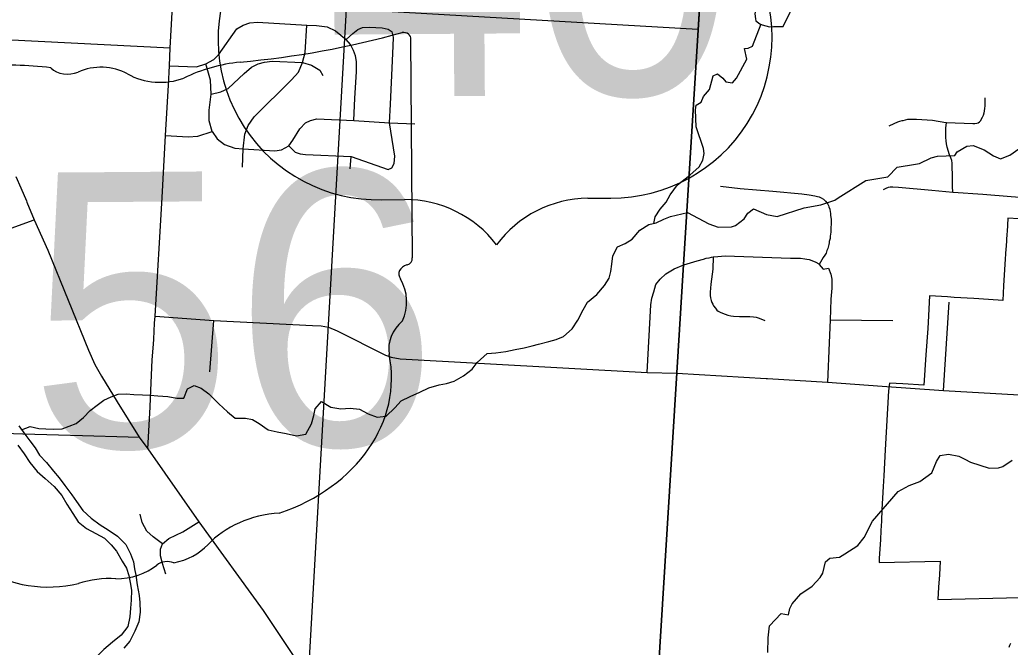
# Model space of a CAD drawing. Extents: x 114604 to 551442, y 316898 to 567001.
# Drawn here: x 262262 to 269777, y 379519 to 384281 of the extents above; entities that cross this region are included whole.
import ezdxf

# ---------------------------------------------------------------- set-up
doc = ezdxf.new("R2010")
doc.units = 0
for name, color, linetype in [('_CIVIL_CONSTRUCTION', 7, 'Continuous'), ('BD_X_Building', 7, 'Continuous'), ('GE_P_Alignment_1000_Cardinal_Points', 7, 'Continuous'), ('GE_P_Alignment_100_Cardinal_Points', 7, 'Continuous'), ('GE_P_Alignment_100_Stations', 7, 'Continuous'), ('GE_P_Alignment_500_Bearings', 7, 'Continuous'), ('GE_P_Alignment_500_Cardinal_Points', 7, 'Continuous'), ('GE_P_Alignment_500_Curve_Data', 7, 'Continuous'), ('GE_P_Alignment_500_Distances', 7, 'Continuous'), ('MT_X_Edge_Line', 7, 'Continuous'), ('PM_P_Cells', 7, 'Continuous'), ('RS_Raster1', 7, 'Continuous'), ('SN_P_Signs', 7, 'Continuous')]:
    doc.layers.add(name, color=color, linetype=linetype)

msp = doc.modelspace()

# ---------------------------------------------------------------- linework, layer by layer
at = {"layer": '_CIVIL_CONSTRUCTION'}
msp.add_line((263001.6, 381380), (263166.5, 381112.1), dxfattribs=at)
for points in [[(262232.3, 383091), (262269.9, 383004.4), (262311.3, 382905.4)], [(262311.3, 382905.4), (262315.3, 382895.9), (262371.6, 382763.7), (262475.5, 382531.1), (262782.8, 381774.4), (262831.8, 381664.8), (262880.7, 381576.5), (263001.6, 381380)], [(263166.5, 381112.1), (263232.8, 381024.2), (263619.5, 380470.5), (264108.6, 379796.3), (264431.1, 379310.5), (264551.1, 379098.7)]]:
    msp.add_lwpolyline(points, dxfattribs=at)
at = {"layer": 'GE_P_Alignment_1000_Cardinal_Points'}
for p, q in [((269271.4, 381467.9), (269315, 382137.8)), ((267248.5, 381598), (267924.7, 381558.8))]:
    msp.add_line(p, q, dxfattribs=at)
for points in [[(261706.2, 383681), (261707.3, 383624), (261721.6, 383365.3), (261726.6, 383341.5), (261736.7, 383130.5), (261740.3, 383033.1), (261738.9, 382905.8), (261740.6, 382814.8), (261760.5, 382721.3), (261778, 382665.2), (261793.6, 382620.2), (261802.5, 382603.1), (261816.4, 382589.7), (261837.9, 382584.6), (261859.8, 382587.5), (261948.5, 382617.6), (262062.8, 382654.3), (262127.7, 382674.7), (262278.7, 382730.2), (262371.6, 382763.7)], [(267924.7, 381558.8), (267935.1, 381558.2), (268391.1, 381529.1), (268805.4, 381500.3)], [(268805.4, 381500.3), (269271.4, 381467.9), (269934.9, 381430)]]:
    msp.add_lwpolyline(points, dxfattribs=at)
at = {"layer": 'GE_P_Alignment_100_Cardinal_Points'}
for p, q in [((262151.4, 384131.7), (263402.8, 384068.9)), ((264768.4, 383150.2), (264775.2, 383242.3)), ((268410.8, 382004), (268885.8, 381998.1)), ((263704.7, 381608.9), (263732.9, 381998.7))]:
    msp.add_line(p, q, dxfattribs=at)
for points in [[(263398.6, 383932), (263603, 383924.9), (263673.3, 383947.7), (263734.2, 383979.5), (263770.3, 384014.4), (263909.2, 384212.8), (263957.9, 384239.3), (264007.6, 384256.8), (264064.5, 384262), (264439.5, 384240.6), (264513.4, 384237.7), (264594.8, 384226.4), (264657.4, 384197.5), (264739.3, 384132.2)], [(263952.3, 383163.4), (263957.3, 383300.5), (263970.4, 383413.2), (263994.1, 383479.2), (264040.4, 383543.6), (264324.1, 383824.4), (264375.7, 383883.7), (264406.3, 383956.6), (264426.5, 384033), (264439.5, 384240.6)], [(264739.3, 384132.2), (264787.7, 384175.6), (264826, 384206.9), (264863.4, 384221.8), (264915.4, 384225.1), (265012.6, 384218.8), (265055.9, 384209.1), (265086.5, 384190.1)], [(265084.7, 383158.3), (265103.3, 383190), (265108.2, 383246.1), (265067.5, 383499), (265073.5, 383640.6), (265081.1, 383803.9), (265096.1, 384080.7), (265098.5, 384148.6), (265086.5, 384190.1)], [(264795.7, 383516.1), (264804.7, 383685.5), (264815.5, 383885.1), (264816.8, 383963), (264809.9, 384007.3), (264794.4, 384047), (264770.7, 384094.2), (264739.3, 384132.2)], [(263713.6, 383716.1), (263787.9, 383734), (263843.2, 383758.6), (263965.3, 383872.1), (264020.4, 383921), (264070.4, 383947.3), (264118.8, 383959.8), (264175.9, 383967.1), (264406.3, 383956.6)], [(264406.3, 383956.6), (264475.7, 383936.4), (264538.4, 383898.7), (264561.2, 383859.1)], [(263720.9, 383432.1), (263697.8, 383515.1), (263698.9, 383594.8), (263713.6, 383716.1), (263707.6, 383821.7), (263673.3, 383947.7)], [(268857.6, 383475.2), (268897.5, 383493.3), (268925.5, 383507.4), (268939.4, 383511.5), (268957.4, 383517.5), (268965.4, 383517.6), (268983.4, 383521.6), (269001.3, 383525.7), (269029.3, 383525.7), (269065.3, 383525.9), (269187.2, 383520.1), (269289.1, 383500.4), (269294.9, 383500.2), (269492.9, 383492.9), (269508.9, 383492.9), (269522.9, 383495), (269534.9, 383499), (269544.8, 383507.1), (269552.8, 383515.1), (269566.7, 383541.2), (269574.7, 383557.3), (269580.6, 383575.3), (269582.6, 383587.4), (269584.6, 383609.5), (269586.5, 383625.5), (269586.5, 383645.5), (269586.3, 383689.7)], [(263367.8, 383401.9), (263539.3, 383392.7), (263613.7, 383398.5), (263720.9, 383432.1), (263759.4, 383377), (263815.1, 383334.1), (263893.2, 383307), (263957.3, 383300.5), (264198.2, 383285), (264246.6, 383293.9), (264303.5, 383323.8), (264332.6, 383367.3), (264387.4, 383454.3), (264430.4, 383499.6), (264466.7, 383515.5), (264515.1, 383528), (264795.7, 383516.1), (265067.5, 383499), (265258.3, 383490.5)], [(269340.7, 382973.4), (269340.2, 383015.2), (269338.1, 383099.4), (269337.9, 383167.6), (269337.8, 383191.7), (269333.8, 383211.7), (269325.7, 383233.8), (269317.7, 383255.8), (269297.6, 383313.9), (269293.5, 383340), (269291.4, 383362), (269289.4, 383388.1), (269289.3, 383408.1), (269289.3, 383422.2), (269289.2, 383458.2), (269294.9, 383500.2)], [(264303.5, 383323.8), (264352.4, 383275.7), (264388.8, 383263.8), (264428.7, 383258.9), (264775.2, 383242.3), (265056.6, 383144.7), (265084.7, 383158.3)], [(267580, 383018.5), (267727.9, 383000.9), (267975.7, 382979.5), (268195.5, 382960), (268251.5, 382952.2), (268295.5, 382944.2), (268315.5, 382940.3), (268327.5, 382936.3), (268343.5, 382930.3), (268359.5, 382918.4), (268375.5, 382904.3), (268385.5, 382892.3), (268393.6, 382882.3), (268399.5, 382870.3), (268401.6, 382860.3), (268407.6, 382842.3), (268411.7, 382824.2), (268413.7, 382812.2), (268413.7, 382798.2), (268417.8, 382764.1), (268416, 382667.8), (268412.1, 382637.7), (268410.2, 382621.6), (268404.2, 382597.6), (268402.3, 382587.6), (268400.3, 382575.5), (268392.4, 382545.4), (268386.4, 382529.3), (268380.5, 382509.3), (268370.5, 382493.2), (268358.6, 382477.1), (268328.4, 382424.6)], [(268816.8, 382993.8), (268834.8, 383003.8), (268854.8, 383009.9), (268866.7, 383011.9), (268886.7, 383012), (268930.7, 383010.1), (269182.5, 382986.7), (269340.7, 382973.4), (269344.4, 382973.1), (269570.2, 382957.6), (269784, 382940.2), (270021.7, 382921.7)], [(267299.7, 382420.8), (267401.6, 382450.5), (267449.5, 382464.7), (267469.5, 382470.8), (267493.4, 382474.8), (267511.4, 382478.9), (267523.9, 382480.5), (267559.3, 382485), (267613.3, 382489.2), (268110.8, 382472.5), (268184.8, 382470.7), (268218.7, 382466.7), (268234.7, 382464.8), (268250.7, 382460.8), (268284.7, 382448.8), (268302.7, 382440.9), (268324.7, 382428.9), (268328.4, 382424.6), (268358.8, 382388.9), (268399, 382396.8), (268417.2, 382349.5), (268423.4, 382312.5), (268422.4, 382242.8), (268417.1, 382161.2), (268413.2, 382078.2), (268410.8, 382004), (268402.8, 381827.7), (268391.1, 381529.1)], [(267523.9, 382480.5), (267519.6, 382388.7), (267505.9, 382274.3), (267500.1, 382214.1), (267500.1, 382188.1), (267502.2, 382170), (267508.2, 382150), (267512.3, 382136), (267520.3, 382121.9), (267526.3, 382109.9), (267540.3, 382091.9), (267550.4, 382077.9), (267560.4, 382069.9), (267570.4, 382063.9), (267580.4, 382057.9), (267614.4, 382046), (267634.4, 382040), (267656.4, 382034), (267678.3, 382030.1), (267722.3, 382028.2), (267762.3, 382028.3), (267802.2, 382028.4), (267830.2, 382026.5), (267850.2, 382024.6), (267872.2, 382016.6), (267914.2, 381998.6)], [(267022.3, 381604.2), (267050.1, 382117.3), (267058.3, 382168.9), (267072.3, 382216.3), (267086.9, 382270.9), (267121.7, 382312.4), (267164.2, 382352.4), (267228, 382391.1), (267299.7, 382420.8)], [(263287.7, 382031.5), (263732.9, 381998.7), (264483.8, 381959.8), (264548.4, 381957.3), (264604.3, 381947.7), (264669, 381920.9), (265037.1, 381735.9), (265080.2, 381719), (265147.6, 381708.1), (267022.3, 381604.2), (267248.5, 381598)], [(262127.4, 381143.5), (262142.9, 381142.9), (262283.8, 381138.9)], [(262283.8, 381138.9), (262737.8, 381126.1), (263082.8, 381115.5), (263166.5, 381112.1)], [(263344.8, 380303.3), (263273.1, 380355.3), (263225.9, 380400.1), (263189.7, 380465.5), (263176.1, 380529.2)], [(263370.9, 380072.6), (263344, 380153.1), (263330.4, 380211.2), (263330.1, 380261.9), (263344.8, 380303.3), (263391.4, 380344.9), (263498, 380394.5), (263619.5, 380470.5)]]:
    msp.add_lwpolyline(points, dxfattribs=at)
at = {"layer": 'GE_P_Alignment_100_Stations'}
for points in [[(269841.5, 382769.7), (269760, 382774.9), (269753.2, 382672.6), (269752.1, 382656.8), (269745.7, 382559), (269744.6, 382542.8), (269736.9, 382427.2), (269727, 382262.5), (269720.4, 382150.6), (269611.7, 382157.3), (269501.9, 382164.1), (269351.9, 382173.4), (269301.9, 382176.9), (269164.7, 382186.5), (269154.3, 381986.2), (269151.7, 381936.6), (269138.1, 381737.9), (269136.4, 381738), (269121, 381507.4), (268962.2, 381517.4), (268860.1, 381523.9), (268854.8, 381464.1), (268829.3, 381015.6), (268818.1, 380818.2), (268813.6, 380739.1), (268808.6, 380649), (268803.9, 380564.7), (268800.8, 380474.8), (268796.7, 380404.9), (268791.9, 380333), (268783.8, 380195.2), (268781.6, 380160.9), (269245.6, 380172), (269239.4, 380067.2), (269233.8, 379973.8), (269228.2, 379880.5), (269852.6, 379894.6)], [(269779, 379547), (269773, 379531.2), (269766.5, 379515.2)]]:
    msp.add_lwpolyline(points, dxfattribs=at)
at = {"layer": 'GE_P_Alignment_500_Bearings'}
msp.add_line((263232.8, 381024.2), (263250.5, 381340.4), dxfattribs=at)
for points in [[(263284.8, 381978.8), (263287.7, 382031.5), (263341.7, 382932.4), (263367.8, 383401.9), (263389.2, 383785.4), (263398.6, 383932), (263402.8, 384068.9), (263418.2, 384335.7), (263424.6, 384405), (263434.6, 384455.3), (263520.8, 384647.5)], [(263275.4, 381819.8), (263278.1, 381857.7), (263284.8, 381978.8)], [(263250.5, 381340.4), (263254.3, 381408.9), (263266.9, 381700.5), (263275.4, 381819.8)]]:
    msp.add_lwpolyline(points, dxfattribs=at)
at = {"layer": 'GE_P_Alignment_500_Cardinal_Points'}
for p, q in [((265006.6, 382914.5), (265180.6, 382915.8)), ((266572.9, 382925.8), (266746.9, 382927.1))]:
    msp.add_line(p, q, dxfattribs=at)
for centre, radius, start, end in [((264984.2, 384132.5), 1218.2, 155.24712, 271.05347), ((266751.6, 384145.3), 1218.2, 269.77698, 25.58332), ((265186.9, 382045.6), 870.2, 37.28512, 90.41522), ((266579.2, 382055.7), 870.2, 90.41522, 143.54532)]:
    msp.add_arc(centre, radius, start, end, dxfattribs=at)
at = {"layer": 'GE_P_Alignment_500_Curve_Data'}
for p, q in [((265240.7, 382474.1), (265228.7, 384132.3)), ((265240.2, 382474.5), (265240.7, 382474.1))]:
    msp.add_line(p, q, dxfattribs=at)
for centre, major_axis, ratio, start_param, end_param in [((263338.2, 388362.2), (5536.6, 40.1), 0.800001, 4.814394, 5.042369), ((265170.7, 384138.8), (58.1, 0.4), 0.8, 6.141152, 7.989035), ((264082.7, 383077.2), (1113.9, 8.1), 0.8, 1.699011, 2.107814), ((262160.3, 382251.8), (2106.1, 15.3), 0.8, 1.404758, 1.657859), ((262625.7, 384003.6), (169.2, 1.2), 0.8, 3.836095, 5.185414), ((262876.8, 383639), (351.9, 2.5), 0.8, 0.950623, 2.079405), ((263327.4, 384144.8), (423.3, 3.1), 0.8, 4.081561, 5.145723), ((265178.7, 382467.2), (62.2, 0.5), 0.8, 5.05454, 6.418171), ((265228.1, 382352.2), (89.9, 0.7), 0.8, 1.883978, 3.671073), ((264657.4, 382138.5), (539.9, 3.9), 0.8, 5.934695, 6.695948), ((265453.9, 381781.6), (392.8, 2.8), 0.8, 2.387724, 3.262537), ((263697.7, 381557.9), (1384.8, 10), 0.8, 5.101753, 6.440018), ((264293.4, 379932.2), (758.4, 5.5), 0.8, 1.647645, 2.488433), ((263328.2, 380508), (447.4, 3.2), 0.8, 4.937069, 5.64225), ((262997.3, 380376.8), (422.9, 3.1), 0.8, 4.691044, 5.507374), ((263382.1, 380072.6), (119.1, 0.9), 0.8, 1.147584, 2.315152), ((262478.9, 380610.5), (793.8, 5.8), 0.8, 4.026481, 4.996735), ((262945.6, 379517.8), (652.3, 4.7), 0.8, 1.495662, 1.94098)]:
    msp.add_ellipse(centre, major_axis=major_axis, ratio=ratio, start_param=start_param, end_param=end_param, dxfattribs=at)
at = {"layer": 'GE_P_Alignment_500_Distances'}
for points in [[(261271.7, 392664.4), (264157.4, 392496.6), (267913.7, 392301.8), (267868.6, 391576.8), (267680.6, 388558.5), (267641.8, 387935.6), (267545.6, 386390.6), (267545.5, 386387.7), (267490.7, 385509), (267490.7, 385507.9), (267447.5, 384815.2), (267444.9, 384772.6), (267298.6, 382423.6), (267247.3, 381600.8), (267082, 378947.2), (264549.9, 379101.6), (259158.7, 379430.3)], [(267082, 378947.2), (267247.3, 381600.8), (267298.6, 382423.6), (267444.9, 384772.6), (267447.5, 384815.2), (267490.7, 385507.9), (267490.7, 385509), (267545.5, 386387.7), (267545.6, 386390.6), (267641.8, 387935.6), (267680.6, 388558.5), (267868.6, 391576.8), (267913.7, 392301.8), (269532.2, 392169.1), (270796.8, 392126.6), (271237.5, 392121.7), (272491, 392012), (274510.2, 391914.1), (274550.9, 391915.6), (275173.9, 391893.8), (275862.7, 391869.4), (277595.5, 391782.5), (282097.8, 391536.1), (284847.9, 391378.8)]]:
    msp.add_lwpolyline(points, dxfattribs=at)
at = {"layer": 'MT_X_Edge_Line'}
for points in [[(268222.8, 384696.1), (268200.8, 384696), (268176.8, 384703.9), (268140.8, 384705.7), (268118.8, 384703.5), (268079, 384685.2), (268047.1, 384673), (268023.3, 384646.8), (267985.9, 384556.4), (267976, 384538.3), (267934.2, 384516), (267906.3, 384505.8), (267866.4, 384481.6), (267856.8, 384431.4), (267851.1, 384379.3), (267839.4, 384325.1), (267843.6, 384289), (267845.7, 384273), (267877.8, 384251.2), (267893.8, 384241.3)], [(267893.8, 384241.3), (267949.9, 384227.6), (267979.8, 384229.7), (268053.7, 384230.2), (268083.4, 384288.5), (268107, 384336.7), (268112.8, 384370.8), (268142.2, 384467.2), (268144.2, 384471.2), (268144, 384503.3), (268229.1, 384640.1), (268255, 384658.2), (268262.8, 384676.3), (268222.8, 384696.1)]]:
    msp.add_lwpolyline(points, dxfattribs=at)
at = {"layer": 'PM_P_Cells'}
for points in [[(267345.8, 383101.9), (267416.8, 383164.2), (267444.5, 383216.5), (267454.2, 383266.6), (267449.9, 383304.7), (267393, 383468.7), (267388.3, 383596.9), (267394, 383633), (267431.9, 383655.3), (267449.6, 383697.5), (267495.2, 383751.9), (267522.6, 383854.2), (267556.4, 383870.5), (267596.6, 383838.6), (267618.7, 383808.7), (267668.7, 383803), (267700.5, 383837.3), (267777.5, 383982), (267761.1, 384062.1), (267789, 384066.3), (267820.9, 384080.5), (267887.8, 384249.2)], [(267328.2, 382818.5), (267491.3, 382731.8), (267561.4, 382706.1), (267661.3, 382708.8), (267693.2, 382719), (267758.8, 382769.5), (267786.5, 382813.7), (267830.2, 382846.1), (267928.4, 382802.6), (268008.4, 382789), (268213.8, 382854.4), (268339.5, 382875.2), (268445.2, 382911.9), (268471, 382930.1), (268682, 383061.7), (268847.7, 383088.7), (268919.1, 383163.3), (269058.8, 383184.2), (269088.8, 383190.4), (269178.4, 383233), (269224.3, 383245.3), (269356.1, 383250.1), (269375.9, 383278.3), (269447.6, 383320.8), (269495.5, 383327.1), (269579.6, 383293.6), (269649.8, 383247.9), (269703.9, 383224.2), (269773.6, 383252.6), (269843.3, 383301.2)], [(267071.8, 382735.8), (267084.1, 382784.5), (267122, 382842.7), (267165.8, 382896.8), (267197.7, 382953), (267251.6, 383027.2), (267345.8, 383101.9)], [(262275.3, 381169.4), (262339.5, 381193.7), (262407.4, 381179.8), (262459.3, 381175.8), (262521.2, 381173.9), (262583.1, 381176), (262637, 381196.1), (262688.9, 381216.2), (262744.7, 381262.4), (262796.6, 381314.5), (262848.5, 381354.7), (262900.3, 381392.8), (262954.2, 381418.9), (263008.1, 381439), (263068, 381441.1), (263127.9, 381437.1), (263193.8, 381433.2), (263251.7, 381431.3), (263309.6, 381427.3), (263385.5, 381421.4), (263453.4, 381409.4), (263505.3, 381409.5), (263535.2, 381479.7), (263585.1, 381503.8), (263637, 381485.8), (263697, 381441.8), (263773, 381365.7), (263838.9, 381305.7), (263896.9, 381257.6), (263974.7, 381257.7), (264026.7, 381245.8), (264078.6, 381215.8), (264146.6, 381167.7), (264214.5, 381153.8), (264282.4, 381141.8), (264362.3, 381123.9), (264432.1, 381136), (264476, 381214.2), (264491.9, 381278.4), (264503.8, 381328.5), (264551.7, 381382.7), (264621.6, 381340.6), (264697.5, 381328.7), (264767.4, 381332.8), (264839.3, 381324.9), (264905.2, 381290.9), (264973.1, 381264.9), (265041, 381271), (265106.8, 381335.2), (265154.7, 381389.4), (265224.6, 381421.5), (265296.4, 381453.7), (265364.3, 381487.8), (265444.1, 381509.9), (265500, 381520), (265557.9, 381538.1), (265629.7, 381578.3), (265693.6, 381628.5), (265733.5, 381680.6), (265807.3, 381746.9), (265873.2, 381753), (265949, 381763.1), (266020.9, 381777.2), (266088.8, 381791.3), (266148.7, 381805.4), (266198.6, 381819.5), (266276.4, 381839.6), (266332.3, 381853.7), (266386.2, 381875.8), (266454, 381934), (266495.9, 382000.2), (266535.7, 382078.4), (266569.6, 382136.6), (266639.4, 382194.8), (266697.3, 382263), (266735.2, 382319.1), (266747.1, 382371.3), (266755, 382425.4), (266762.9, 382489.5), (266796.8, 382557.7), (266854.7, 382583.8), (266908.6, 382615.9), (266966.4, 382684.2), (267034.2, 382726.3), (267090.1, 382740.4), (267150, 382768.5), (267199.9, 382788.6), (267328.2, 382818.5)], [(262253.6, 381199.7), (262299.6, 381135.6), (262337.6, 381085.5), (262377.6, 381031.4), (262411.6, 380977.4), (262463.6, 380919.3), (262517.5, 380855.2), (262561.5, 380803.2), (262603.5, 380747.1), (262655.5, 380675), (262691.5, 380624.9), (262739.5, 380556.8), (262803.4, 380498.8), (262871.4, 380446.8), (262933.3, 380408.8), (263003.3, 380360.7), (263065.2, 380298.7), (263101.3, 380226.6), (263123.3, 380166.5), (263131.3, 380114.4), (263141.4, 380064.3), (263153.4, 379992.1), (263167.5, 379910), (263171.5, 379857.9), (263175.6, 379785.7), (263165.7, 379711.5), (263135.8, 379639.3), (263096, 379565.1), (263052.1, 379511)], [(262247.8, 381051.4), (262295.7, 380985.3), (262337.7, 380921.2), (262393.7, 380853.1), (262453.7, 380799), (262523.6, 380739), (262579.6, 380670.9), (262619.6, 380604.8), (262663.6, 380532.7), (262703.6, 380470.6), (262767.6, 380418.6)], [(267938.2, 379479.5), (267939.5, 379589.8), (267951, 379680.1), (268040.3, 379774.8), (268094.3, 379765.1), (268106, 379811.3), (268121.8, 379847.5), (268189.2, 379924), (268274.8, 379980.7), (268334.3, 380047.2), (268354.1, 380081.4), (268375.6, 380165.7), (268409.4, 380194), (268481.3, 380202.4), (268523.1, 380226.7), (268620.6, 380289.4), (268668.2, 380351.9), (268733.4, 380474.5), (268925.8, 380700.2), (269011.4, 380744.8), (269091.2, 380775.3), (269182.7, 380842), (269218.1, 380928.4), (269245.8, 380972.7), (269309.7, 380983.1), (269387.7, 380967.5), (269431.8, 380945.8), (269475.9, 380922), (269618, 380878.7), (269687.9, 380879.2), (269721.8, 380891.4), (269791.4, 380937.9)], [(262767.6, 380418.6), (262839.5, 380382.6), (262903.4, 380346.6), (262955.4, 380296.5), (262995.4, 380246.5), (263039.4, 380172.4), (263071.4, 380118.3), (263089.4, 380062.2), (263099.5, 380010.1), (263109.5, 379952), (263105.6, 379875.8), (263101.7, 379815.7), (263095.8, 379749.5), (263081.9, 379675.4), (263032, 379609.2), (262964.2, 379557), (262900.4, 379500.8), (262848.5, 379450.6), (262786.6, 379394.4), (262603, 379219.2)]]:
    msp.add_lwpolyline(points, dxfattribs=at)
at = {"layer": 'RS_Raster1'}
for points in [[(269775.6, 396298.7), (269696.2, 394952.5), (269532.2, 392169.1), (267913.7, 392301.8), (267868.6, 391576.8), (267680.6, 388558.5), (267641.8, 387935.6), (267545.6, 386390.6), (267545.5, 386387.7), (267490.7, 385509), (267490.7, 385507.9), (267447.5, 384815.2), (267444.9, 384772.6), (267298.6, 382423.6), (267247.3, 381600.8), (267082, 378947.2), (264549.9, 379101.6), (259158.7, 379430.3)], [(267082, 378947.2), (267247.3, 381600.8), (267298.6, 382423.6), (267444.9, 384772.6), (267447.5, 384815.2), (267490.7, 385507.9), (267490.7, 385509), (267545.5, 386387.7), (267545.6, 386390.6), (267641.8, 387935.6), (267680.6, 388558.5), (267868.6, 391576.8), (267913.7, 392301.8), (269532.2, 392169.1), (269696.2, 394952.5), (269775.6, 396298.7)]]:
    msp.add_lwpolyline(points, dxfattribs=at)
at = {"layer": 'SN_P_Signs'}
for points in [[(265051.2, 389641.9), (267739.2, 389478.2), (267407.7, 384207.7), (264739.3, 384361.7)], [(262116.9, 384513.9), (264739.3, 384361.7), (264439, 379121), (261768.5, 379295.2)]]:
    msp.add_lwpolyline(points, close=True, dxfattribs=at)

# ---------------------------------------------------------------- texts
at = {"layer": 'BD_X_Building'}
for s, p in [('s', (262574, 382185.1)), ('r', (262573.9, 382185.1))]:
    msp.add_text(s, height=1, rotation=0.4151, dxfattribs=at).set_placement(p)
at = {"layer": 'GE_P_Alignment_500_Cardinal_Points'}
msp.add_text('40', height=2088.43, rotation=0.41522, dxfattribs=at).set_placement((264589.5, 383694.6))
at = {"layer": 'GE_P_Alignment_500_Curve_Data'}
msp.add_text('256', height=2088.43, rotation=0.4151, dxfattribs=at).set_placement((260781.4, 381020.4))

doc.saveas('drawing.dxf')
